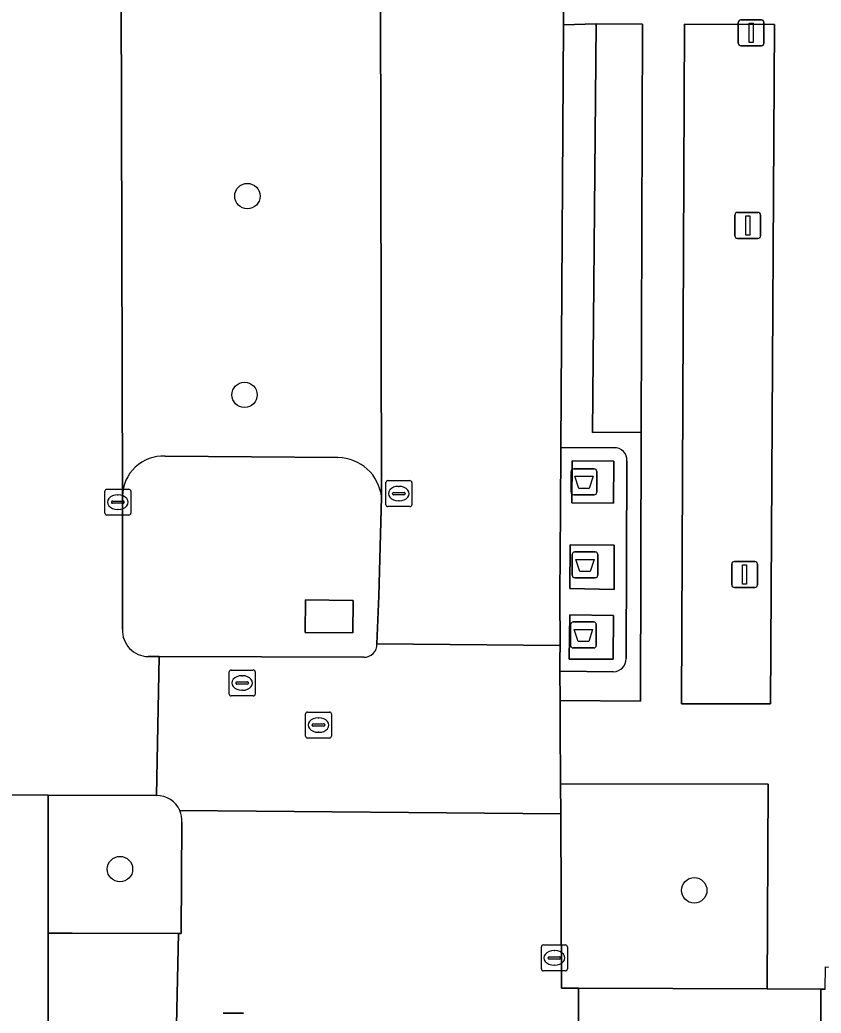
# Model space of a CAD drawing. Extents: x 161477 to 163040, y 383680 to 384871.
# Drawn here: x 161916.96 to 161947.84, y 384448.72 to 384486.99 of the extents above; entities that cross this region are included whole.
import ezdxf

# ---------------------------------------------------------------- set-up
doc = ezdxf.new("R2010")
doc.units = 0
for name, color, linetype in [('IMGEO_Afval_apart_plaats', 7, 'Continuous'), ('IMGEO_Boom', 7, 'Continuous'), ('IMGEO_Groenvoorziening', 7, 'Continuous'), ('IMGEO_Kolk', 7, 'Continuous'), ('IMGEO_Lage_trafo', 7, 'Continuous'), ('IMGEO_Lichtmast', 7, 'Continuous'), ('IMGEO_Pand', 7, 'Continuous'), ('IMGEO_Parkeervlak_open', 7, 'Continuous'), ('IMGEO_Rijbaan_lokaal_gesloten', 7, 'Continuous'), ('IMGEO_Rijbaan_lokaal_open', 7, 'Continuous'), ('IMGEO_Rioolput', 7, 'Continuous'), ('IMGEO_Voetpad_gesloten', 7, 'Continuous'), ('IMGEO_Voetpad_open', 7, 'Continuous')]:
    doc.layers.add(name, color=color, linetype=linetype)

msp = doc.modelspace()

# ---------------------------------------------------------------- linework, layer by layer
at = {"layer": 'IMGEO_Afval_apart_plaats'}
for p, q in [((161938.305, 384469.69), (161939.095, 384469.69)), ((161939.095, 384469.69), (161938.305, 384469.69)), ((161938.205, 384468.79), (161938.205, 384469.59)), ((161938.205, 384469.59), (161938.205, 384468.79)), ((161939.195, 384469.59), (161939.195, 384468.79)), ((161939.195, 384468.79), (161939.195, 384469.59)), ((161939.095, 384468.69), (161938.305, 384468.69)), ((161938.305, 384468.69), (161939.095, 384468.69)), ((161938.245, 384465.59), (161938.245, 384466.39)), ((161938.245, 384466.39), (161938.245, 384465.59)), ((161938.345, 384466.49), (161939.135, 384466.49)), ((161939.135, 384466.49), (161938.345, 384466.49)), ((161939.235, 384466.39), (161939.235, 384465.59)), ((161939.235, 384465.59), (161939.235, 384466.39)), ((161939.135, 384465.49), (161938.345, 384465.49)), ((161938.345, 384465.49), (161939.135, 384465.49)), ((161938.185, 384462.89), (161938.185, 384463.69)), ((161938.185, 384463.69), (161938.185, 384462.89)), ((161938.285, 384463.79), (161939.075, 384463.79)), ((161939.075, 384463.79), (161938.285, 384463.79)), ((161939.175, 384463.69), (161939.175, 384462.89)), ((161939.175, 384462.89), (161939.175, 384463.69)), ((161939.075, 384462.79), (161938.285, 384462.79)), ((161938.285, 384462.79), (161939.075, 384462.79))]:
    msp.add_line(p, q, dxfattribs=at)
for points in [[(161938.348, 384469.404), (161939.052, 384469.404), (161938.903, 384468.934), (161938.497, 384468.934), (161938.348, 384469.404)], [(161938.388, 384466.204), (161939.092, 384466.204), (161938.943, 384465.734), (161938.537, 384465.734), (161938.388, 384466.204)], [(161938.328, 384463.504), (161939.032, 384463.504), (161938.883, 384463.034), (161938.477, 384463.034), (161938.328, 384463.504)]]:
    msp.add_lwpolyline(points, dxfattribs=at)
for centre, start, end in [((161938.305, 384469.59), 90, 180), ((161938.305, 384469.59), 90, 180), ((161939.095, 384469.59), 0, 90), ((161939.095, 384469.59), 360, 90), ((161938.305, 384468.79), 180, 270), ((161938.305, 384468.79), 180, 270), ((161939.095, 384468.79), 270, 0), ((161939.095, 384468.79), 270, 0), ((161938.345, 384466.39), 90, 180), ((161938.345, 384466.39), 90, 180), ((161939.135, 384466.39), 0, 90), ((161939.135, 384466.39), 360, 90), ((161938.345, 384465.59), 180, 270), ((161938.345, 384465.59), 180, 270), ((161939.135, 384465.59), 270, 0), ((161939.135, 384465.59), 270, 0), ((161938.285, 384463.69), 90, 180), ((161938.285, 384463.69), 90, 180), ((161939.075, 384463.69), 0, 90), ((161939.075, 384463.69), 360, 90), ((161938.285, 384462.89), 180, 270), ((161938.285, 384462.89), 180, 270), ((161939.075, 384462.89), 270, 0), ((161939.075, 384462.89), 270, 0)]:
    msp.add_arc(centre, 0.1, start, end, dxfattribs=at)
at = {"layer": 'IMGEO_Boom'}
for centre in [(161925.73, 384480.2), (161925.62, 384472.54), (161920.82, 384454.27), (161942.95, 384453.45)]:
    msp.add_circle(centre, 0.489, dxfattribs=at)
at = {"layer": 'IMGEO_Groenvoorziening'}
for points in [[(161939.173, 384486.834), (161939.023, 384471.089), (161940.899, 384471.1), (161940.96, 384486.827)], [(161929.809, 384464.619), (161929.796, 384463.369), (161927.954, 384463.389), (161927.967, 384464.639)], [(161937.797, 384457.548), (161937.802, 384456.404), (161937.834, 384449.677), (161938.489, 384449.676), (161945.757, 384449.661), (161945.796, 384457.541)]]:
    msp.add_lwpolyline(points, close=True, dxfattribs=at)
for points in [[(161929.218, 384470.125), (161922.558, 384470.178)], [(161920.914, 384468.64), (161920.921, 384468.148), (161920.917, 384463.509)], [(161930.724, 384462.946), (161930.791, 384464.804), (161930.904, 384468.594)], [(161921.907, 384462.458), (161922.333, 384462.457), (161930.217, 384462.429)], [(161922.229, 384457.106), (161918.05, 384457.121), (161918.05, 384451.805), (161918.975, 384451.803), (161923.081, 384451.791), (161923.181, 384451.791), (161923.2, 384456.077)]]:
    msp.add_lwpolyline(points, dxfattribs=at)
for centre, radius, start, end in [((161922.481, 384468.613), 1.567, 87.1747, 179.0094), ((161929.196, 384468.407), 1.718, 6.2522, 89.2647), ((161921.922, 384463.464), 1.006, 177.4488, 269.1274), ((161930.22, 384462.933), 0.504, 269.6225, 1.4965), ((161922.241, 384456.145), 0.961, 23.1504, 90.6894), ((161922.257, 384456.146), 0.946, 355.8299, 23.5111)]:
    msp.add_arc(centre, radius, start, end, dxfattribs=at)
at = {"layer": 'IMGEO_Kolk'}
for p, q in [((161931.141, 384469.236), (161931.993, 384469.236)), ((161920.312, 384468.907), (161921.164, 384468.907)), ((161931.066, 384468.31), (161931.066, 384469.162)), ((161931.554, 384469.016), (161931.579, 384469.016)), ((161932.067, 384469.162), (161932.067, 384468.31)), ((161920.237, 384467.981), (161920.237, 384468.833)), ((161920.725, 384468.687), (161920.75, 384468.687)), ((161921.238, 384468.833), (161921.238, 384467.981)), ((161931.325, 384468.73), (161931.325, 384468.742)), ((161931.763, 384468.693), (161931.365, 384468.693)), ((161931.368, 384468.779), (161931.766, 384468.779)), ((161931.809, 384468.742), (161931.809, 384468.73)), ((161920.496, 384468.401), (161920.496, 384468.413)), ((161920.934, 384468.364), (161920.536, 384468.364)), ((161920.539, 384468.45), (161920.937, 384468.45)), ((161920.748, 384468.127), (161920.723, 384468.127)), ((161920.98, 384468.413), (161920.98, 384468.401)), ((161931.993, 384468.236), (161931.141, 384468.236)), ((161931.577, 384468.456), (161931.552, 384468.456)), ((161921.164, 384467.907), (161920.312, 384467.907)), ((161937.059, 384450.422), (161937.059, 384451.274)), ((161937.134, 384451.348), (161937.986, 384451.348)), ((161938.06, 384451.274), (161938.06, 384450.422)), ((161937.318, 384450.842), (161937.318, 384450.854)), ((161937.361, 384450.891), (161937.759, 384450.891)), ((161937.547, 384451.128), (161937.572, 384451.128)), ((161937.802, 384450.854), (161937.802, 384450.842)), ((161937.756, 384450.805), (161937.358, 384450.805)), ((161937.57, 384450.568), (161937.545, 384450.568)), ((161937.986, 384450.348), (161937.134, 384450.348))]:
    msp.add_line(p, q, dxfattribs=at)
for points in [[(161931.141, 384469.236), (161931.993, 384469.236)], [(161920.312, 384468.907), (161921.164, 384468.907)], [(161931.066, 384468.31), (161931.066, 384469.162)], [(161932.067, 384469.162), (161932.067, 384468.31)], [(161920.237, 384467.981), (161920.237, 384468.833)], [(161921.238, 384468.833), (161921.238, 384467.981)], [(161931.993, 384468.236), (161931.141, 384468.236)], [(161921.164, 384467.907), (161920.312, 384467.907)], [(161937.059, 384450.422), (161937.059, 384451.274)], [(161937.134, 384451.348), (161937.986, 384451.348)], [(161938.06, 384451.274), (161938.06, 384450.422)], [(161937.986, 384450.348), (161937.134, 384450.348)]]:
    msp.add_lwpolyline(points, dxfattribs=at)
for centre, radius, start, end in [((161931.143, 384469.16), 0.0765, 91.552, 178.448), ((161931.143, 384469.16), 0.0765, 91.552, 178.448), ((161931.991, 384469.16), 0.0765, 1.552, 88.448), ((161931.991, 384469.16), 0.0765, 1.552, 88.448), ((161920.314, 384468.831), 0.0765, 91.552, 178.448), ((161920.314, 384468.831), 0.0765, 91.552, 178.448), ((161921.162, 384468.831), 0.0765, 1.552, 88.448), ((161921.162, 384468.831), 0.0765, 1.552, 88.448), ((161931.365, 384468.739), 0.0403, 85.8775, 175.7526), ((161931.362, 384468.729), 0.0366, 178.938, 274.7102), ((161931.766, 384468.736), 0.043, 264.8664, 352.4533), ((161931.77, 384468.741), 0.0386, 1.7309, 96.639), ((161920.536, 384468.41), 0.0403, 85.8775, 175.7526), ((161920.533, 384468.4), 0.0366, 178.938, 274.7102), ((161920.937, 384468.407), 0.043, 264.8664, 352.4533), ((161920.941, 384468.412), 0.0386, 1.7309, 96.639), ((161931.143, 384468.312), 0.0765, 181.552, 268.448), ((161931.143, 384468.312), 0.0765, 181.552, 268.448), ((161931.991, 384468.312), 0.0765, 271.552, 358.448), ((161931.991, 384468.312), 0.0765, 271.552, 358.448), ((161920.314, 384467.983), 0.0765, 181.552, 268.448), ((161920.314, 384467.983), 0.0765, 181.552, 268.448), ((161921.162, 384467.983), 0.0765, 271.552, 358.448), ((161921.162, 384467.983), 0.0765, 271.552, 358.448), ((161937.136, 384451.272), 0.0765, 91.552, 178.448), ((161937.136, 384451.272), 0.0765, 91.552, 178.448), ((161937.984, 384451.272), 0.0765, 1.552, 88.448), ((161937.984, 384451.272), 0.0765, 1.552, 88.448), ((161937.358, 384450.851), 0.0403, 85.8775, 175.7526), ((161937.763, 384450.853), 0.0386, 1.7309, 96.639), ((161937.355, 384450.841), 0.0366, 178.938, 274.7102), ((161937.759, 384450.848), 0.043, 264.8664, 352.4533), ((161937.136, 384450.424), 0.0765, 181.552, 268.448), ((161937.136, 384450.424), 0.0765, 181.552, 268.448), ((161937.984, 384450.424), 0.0765, 271.552, 358.448), ((161937.984, 384450.424), 0.0765, 271.552, 358.448)]:
    msp.add_arc(centre, radius, start, end, dxfattribs=at)
for centre, major_axis, ratio, start_param, end_param in [((161931.553, 384468.736), (-0.387, 0.002), 0.722429, 4.712389, 7.853982), ((161931.578, 384468.736), (-0.39, 0.002), 0.717154, 1.570796, 4.712389), ((161920.724, 384468.407), (-0.387, 0.002), 0.722429, 4.712389, 7.853982), ((161920.749, 384468.407), (-0.39, 0.002), 0.717154, 1.570796, 4.712389), ((161937.546, 384450.848), (-0.387, 0.002), 0.722429, 4.712389, 7.853982), ((161937.571, 384450.848), (-0.39, 0.002), 0.717154, 1.570796, 4.712389)]:
    msp.add_ellipse(centre, major_axis=major_axis, ratio=ratio, start_param=start_param, end_param=end_param, dxfattribs=at)
at = {"layer": 'IMGEO_Lage_trafo'}
msp.add_lwpolyline([(161929.796, 384463.369), (161929.809, 384464.619), (161927.967, 384464.639), (161927.954, 384463.389)], close=True, dxfattribs=at)
at = {"layer": 'IMGEO_Lichtmast'}
for p, q in [((161944.645, 384486.09), (161944.645, 384486.89)), ((161944.645, 384486.89), (161944.645, 384486.09)), ((161944.745, 384486.99), (161945.535, 384486.99)), ((161945.535, 384486.99), (161944.745, 384486.99)), ((161945.635, 384486.89), (161945.635, 384486.09)), ((161945.635, 384486.09), (161945.635, 384486.89)), ((161945.535, 384485.99), (161944.745, 384485.99)), ((161944.745, 384485.99), (161945.535, 384485.99)), ((161944.615, 384479.57), (161945.405, 384479.57)), ((161945.405, 384479.57), (161944.615, 384479.57)), ((161944.515, 384478.67), (161944.515, 384479.47)), ((161944.515, 384479.47), (161944.515, 384478.67)), ((161945.505, 384479.47), (161945.505, 384478.67)), ((161945.505, 384478.67), (161945.505, 384479.47)), ((161945.405, 384478.57), (161944.615, 384478.57)), ((161944.615, 384478.57), (161945.405, 384478.57)), ((161944.395, 384465.22), (161944.395, 384466.02)), ((161944.395, 384466.02), (161944.395, 384465.22)), ((161944.495, 384466.12), (161945.285, 384466.12)), ((161945.285, 384466.12), (161944.495, 384466.12)), ((161945.385, 384466.02), (161945.385, 384465.22)), ((161945.385, 384465.22), (161945.385, 384466.02)), ((161945.285, 384465.12), (161944.495, 384465.12)), ((161944.495, 384465.12), (161945.285, 384465.12)), ((161924.795, 384448.72), (161925.585, 384448.72)), ((161925.585, 384448.72), (161924.795, 384448.72))]:
    msp.add_line(p, q, dxfattribs=at)
for points in [[(161945.065, 384486.865), (161945.215, 384486.865), (161945.215, 384486.115), (161945.065, 384486.115), (161945.065, 384486.865)], [(161944.935, 384479.445), (161945.085, 384479.445), (161945.085, 384478.695), (161944.935, 384478.695), (161944.935, 384479.445)], [(161944.815, 384465.995), (161944.965, 384465.995), (161944.965, 384465.245), (161944.815, 384465.245), (161944.815, 384465.995)]]:
    msp.add_lwpolyline(points, dxfattribs=at)
for centre, start, end in [((161944.745, 384486.89), 90, 180), ((161944.745, 384486.89), 90, 180), ((161945.535, 384486.89), 0, 90), ((161945.535, 384486.89), 360, 90), ((161944.745, 384486.09), 180, 270), ((161944.745, 384486.09), 180, 270), ((161945.535, 384486.09), 270, 0), ((161945.535, 384486.09), 270, 0), ((161944.615, 384479.47), 90, 180), ((161944.615, 384479.47), 90, 180), ((161945.405, 384479.47), 0, 90), ((161945.405, 384479.47), 360, 90), ((161944.615, 384478.67), 180, 270), ((161944.615, 384478.67), 180, 270), ((161945.405, 384478.67), 270, 0), ((161945.405, 384478.67), 270, 0), ((161944.495, 384466.02), 90, 180), ((161944.495, 384466.02), 90, 180), ((161945.285, 384466.02), 0, 90), ((161945.285, 384466.02), 360, 90), ((161944.495, 384465.22), 180, 270), ((161944.495, 384465.22), 180, 270), ((161945.285, 384465.22), 270, 0), ((161945.285, 384465.22), 270, 0)]:
    msp.add_arc(centre, 0.1, start, end, dxfattribs=at)
at = {"layer": 'IMGEO_Pand'}
msp.add_lwpolyline([(161918.05, 384448.284), (161918.05, 384451.805), (161918.05, 384457.121), (161872.838, 384457.22), (161872.812, 384430.612), (161910.649, 384430.562), (161915.544, 384430.555), (161918.049, 384430.552), (161918.049, 384438.325), (161918.05, 384440.707)], close=True, dxfattribs=at)
at = {"layer": 'IMGEO_Parkeervlak_open'}
for points in [[(161930.861, 384500), (161930.859, 384508.121), (161930.842, 384511.509), (161929.601, 384511.509), (161927.115, 384511.518), (161926.696, 384511.519), (161926.702, 384509.814), (161924.58, 384509.832), (161924.592, 384511.508), (161923.615, 384511.496), (161921.581, 384511.473), (161920.843, 384511.473), (161920.864, 384508.144), (161920.865, 384500), (161920.866, 384488.103), (161920.914, 384468.64)], [(161930.904, 384468.594), (161930.863, 384488.175), (161930.861, 384500)], [(161922.558, 384470.178), (161929.218, 384470.125)]]:
    msp.add_lwpolyline(points, dxfattribs=at)
for centre, radius, start, end in [((161922.481, 384468.613), 1.567, 87.1747, 179.0094), ((161929.196, 384468.407), 1.718, 6.2522, 89.2647)]:
    msp.add_arc(centre, radius, start, end, dxfattribs=at)
at = {"layer": 'IMGEO_Rijbaan_lokaal_gesloten'}
msp.add_lwpolyline([(161923.081, 384451.791), (161918.975, 384451.803), (161918.05, 384451.805), (161918.05, 384448.284), (161918.986, 384448.28), (161922.999, 384448.266)], close=True, dxfattribs=at)
at = {"layer": 'IMGEO_Rijbaan_lokaal_open'}
for points in [[(161920.917, 384463.509), (161920.921, 384468.148), (161920.914, 384468.64), (161920.866, 384488.103), (161920.865, 384500), (161920.864, 384508.144), (161920.843, 384511.473), (161921.581, 384511.473)], [(161929.601, 384511.509), (161930.842, 384511.509), (161930.859, 384508.121), (161930.861, 384500), (161930.863, 384488.175), (161930.904, 384468.594), (161930.791, 384464.804), (161930.724, 384462.946), (161937.779, 384462.885), (161937.772, 384464.792), (161937.795, 384468.086), (161937.809, 384470.509), (161937.905, 384486.797), (161937.914, 384488.332)], [(161937.786, 384459.814), (161937.782, 384460.765), (161937.776, 384461.891), (161937.774, 384462.364), (161937.779, 384462.885), (161930.724, 384462.946)], [(161921.5, 384425.747), (161911.111, 384425.675), (161910.393, 384425.654), (161880.393, 384425.671), (161872.735, 384425.661), (161872.812, 384430.612), (161872.838, 384457.22), (161918.05, 384457.121), (161922.229, 384457.106), (161922.333, 384462.457), (161921.907, 384462.458)], [(161930.217, 384462.429), (161922.333, 384462.457), (161922.229, 384457.106)], [(161923.124, 384456.523), (161937.802, 384456.404), (161937.797, 384457.548), (161937.786, 384459.814)], [(161935.142, 384417.286), (161935.143, 384417.7), (161935.139, 384417.945), (161935.087, 384424.393), (161935.979, 384424.391), (161938.463, 384424.383), (161938.489, 384449.676), (161937.834, 384449.677), (161937.802, 384456.404), (161923.124, 384456.523)], [(161923.2, 384456.077), (161923.181, 384451.791), (161923.081, 384451.791), (161922.999, 384448.266), (161923.496, 384448.26)]]:
    msp.add_lwpolyline(points, dxfattribs=at)
for centre, radius, start, end in [((161921.922, 384463.464), 1.006, 177.4488, 269.1274), ((161930.22, 384462.933), 0.504, 269.6225, 1.4965), ((161922.241, 384456.145), 0.961, 23.1504, 90.6894), ((161922.257, 384456.146), 0.946, 355.8299, 23.5111)]:
    msp.add_arc(centre, radius, start, end, dxfattribs=at)
at = {"layer": 'IMGEO_Rioolput'}
for p, q in [((161925.029, 384461.014), (161925.029, 384461.866)), ((161925.104, 384461.94), (161925.956, 384461.94)), ((161925.517, 384461.72), (161925.542, 384461.72)), ((161926.03, 384461.866), (161926.03, 384461.014)), ((161925.288, 384461.434), (161925.288, 384461.446)), ((161925.726, 384461.397), (161925.328, 384461.397)), ((161925.331, 384461.483), (161925.729, 384461.483)), ((161925.772, 384461.446), (161925.772, 384461.434)), ((161925.956, 384460.94), (161925.104, 384460.94)), ((161925.54, 384461.16), (161925.515, 384461.16)), ((161927.969, 384459.394), (161927.969, 384460.246)), ((161928.044, 384460.32), (161928.896, 384460.32)), ((161928.457, 384460.1), (161928.482, 384460.1)), ((161928.97, 384460.246), (161928.97, 384459.394)), ((161928.228, 384459.814), (161928.228, 384459.826)), ((161928.666, 384459.777), (161928.268, 384459.777)), ((161928.271, 384459.863), (161928.669, 384459.863)), ((161928.712, 384459.826), (161928.712, 384459.814)), ((161928.896, 384459.32), (161928.044, 384459.32)), ((161928.48, 384459.54), (161928.455, 384459.54))]:
    msp.add_line(p, q, dxfattribs=at)
for points in [[(161925.029, 384461.014), (161925.029, 384461.866)], [(161925.104, 384461.94), (161925.956, 384461.94)], [(161926.03, 384461.866), (161926.03, 384461.014)], [(161925.956, 384460.94), (161925.104, 384460.94)], [(161927.969, 384459.394), (161927.969, 384460.246)], [(161928.044, 384460.32), (161928.896, 384460.32)], [(161928.97, 384460.246), (161928.97, 384459.394)], [(161928.896, 384459.32), (161928.044, 384459.32)]]:
    msp.add_lwpolyline(points, dxfattribs=at)
for centre, radius, start, end in [((161925.106, 384461.864), 0.0765, 91.552, 178.448), ((161925.106, 384461.864), 0.0765, 91.552, 178.448), ((161925.954, 384461.864), 0.0765, 1.552, 88.448), ((161925.954, 384461.864), 0.0765, 1.552, 88.448), ((161925.328, 384461.443), 0.0403, 85.8775, 175.7526), ((161925.325, 384461.433), 0.0366, 178.938, 274.7102), ((161925.729, 384461.44), 0.043, 264.8664, 352.4533), ((161925.733, 384461.445), 0.0386, 1.7309, 96.639), ((161925.106, 384461.016), 0.0765, 181.552, 268.448), ((161925.106, 384461.016), 0.0765, 181.552, 268.448), ((161925.954, 384461.016), 0.0765, 271.552, 358.448), ((161925.954, 384461.016), 0.0765, 271.552, 358.448), ((161928.046, 384460.244), 0.0765, 91.552, 178.448), ((161928.046, 384460.244), 0.0765, 91.552, 178.448), ((161928.894, 384460.244), 0.0765, 1.552, 88.448), ((161928.894, 384460.244), 0.0765, 1.552, 88.448), ((161928.268, 384459.823), 0.0403, 85.8775, 175.7526), ((161928.265, 384459.813), 0.0366, 178.938, 274.7102), ((161928.669, 384459.82), 0.043, 264.8664, 352.4533), ((161928.673, 384459.825), 0.0386, 1.7309, 96.639), ((161928.046, 384459.396), 0.0765, 181.552, 268.448), ((161928.046, 384459.396), 0.0765, 181.552, 268.448), ((161928.894, 384459.396), 0.0765, 271.552, 358.448), ((161928.894, 384459.396), 0.0765, 271.552, 358.448)]:
    msp.add_arc(centre, radius, start, end, dxfattribs=at)
for centre, major_axis, ratio, start_param, end_param in [((161925.516, 384461.44), (-0.387, 0.002), 0.722429, 4.712389, 7.853982), ((161925.541, 384461.44), (-0.39, 0.002), 0.717154, 1.570796, 4.712389), ((161928.456, 384459.82), (-0.387, 0.002), 0.722429, 4.712389, 7.853982), ((161928.481, 384459.82), (-0.39, 0.002), 0.717154, 1.570796, 4.712389)]:
    msp.add_ellipse(centre, major_axis=major_axis, ratio=ratio, start_param=start_param, end_param=end_param, dxfattribs=at)
at = {"layer": 'IMGEO_Voetpad_gesloten'}
for points in [[(161938.227, 384468.385), (161939.833, 384468.366), (161939.849, 384469.982), (161938.246, 384469.994)], [(161938.16, 384465.075), (161939.864, 384465.044), (161939.858, 384466.751), (161938.162, 384466.763)], [(161938.135, 384462.363), (161939.825, 384462.358), (161939.842, 384464.043), (161938.149, 384464.063)]]:
    msp.add_lwpolyline(points, close=True, dxfattribs=at)
at = {"layer": 'IMGEO_Voetpad_open'}
for points in [[(161937.914, 384488.332), (161937.905, 384486.797), (161939.173, 384486.834), (161940.96, 384486.827), (161940.899, 384471.1), (161940.884, 384460.734), (161937.782, 384460.765), (161937.786, 384459.814), (161937.797, 384457.548), (161945.796, 384457.541), (161945.757, 384449.661), (161947.822, 384449.647), (161947.999, 384449.647), (161948.003, 384450.502), (161953.06, 384450.49), (161953.189, 384480.342)], [(161939.838, 384461.875), (161937.776, 384461.891), (161937.782, 384460.765), (161940.884, 384460.734), (161940.899, 384471.1), (161939.023, 384471.089), (161939.173, 384486.834)], [(161939.173, 384486.834), (161937.905, 384486.797), (161937.809, 384470.509), (161939.86, 384470.5)], [(161939.86, 384470.5), (161937.809, 384470.509), (161937.795, 384468.086), (161937.772, 384464.792), (161937.779, 384462.885), (161937.774, 384462.364), (161937.776, 384461.891), (161939.838, 384461.875)], [(161940.352, 384470.003), (161940.327, 384462.384)], [(161940.327, 384462.384), (161940.352, 384470.003)], [(161947.999, 384449.647), (161947.822, 384449.647), (161947.813, 384445.945)]]:
    msp.add_lwpolyline(points, dxfattribs=at)
for points in [[(161942.46, 384460.635), (161942.569, 384486.823), (161946.041, 384486.814), (161945.889, 384460.636)], [(161946.041, 384486.814), (161942.569, 384486.823), (161942.46, 384460.635), (161945.889, 384460.636)], [(161938.227, 384468.385), (161938.246, 384469.994), (161939.849, 384469.982), (161939.833, 384468.366)], [(161939.858, 384466.751), (161939.864, 384465.044), (161938.16, 384465.075), (161938.162, 384466.763)], [(161939.842, 384464.043), (161939.825, 384462.358), (161938.135, 384462.363), (161938.149, 384464.063)], [(161947.292, 384445.78), (161947.435, 384445.78), (161947.435, 384445.927), (161947.813, 384445.945), (161947.822, 384449.647), (161945.757, 384449.661), (161938.489, 384449.676), (161938.463, 384424.383), (161939.975, 384424.375), (161940.001, 384438.393), (161940.501, 384438.392), (161947.283, 384438.412), (161947.286, 384440.727)]]:
    msp.add_lwpolyline(points, close=True, dxfattribs=at)
for centre, radius, start, end in [((161939.893, 384470.041), 0.46, 355.3003, 94.1204), ((161939.893, 384470.041), 0.46, 355.3003, 94.1204), ((161939.825, 384462.377), 0.502, 271.4806, 0.8155), ((161939.825, 384462.377), 0.502, 271.4806, 0.8155)]:
    msp.add_arc(centre, radius, start, end, dxfattribs=at)

doc.saveas('drawing.dxf')
